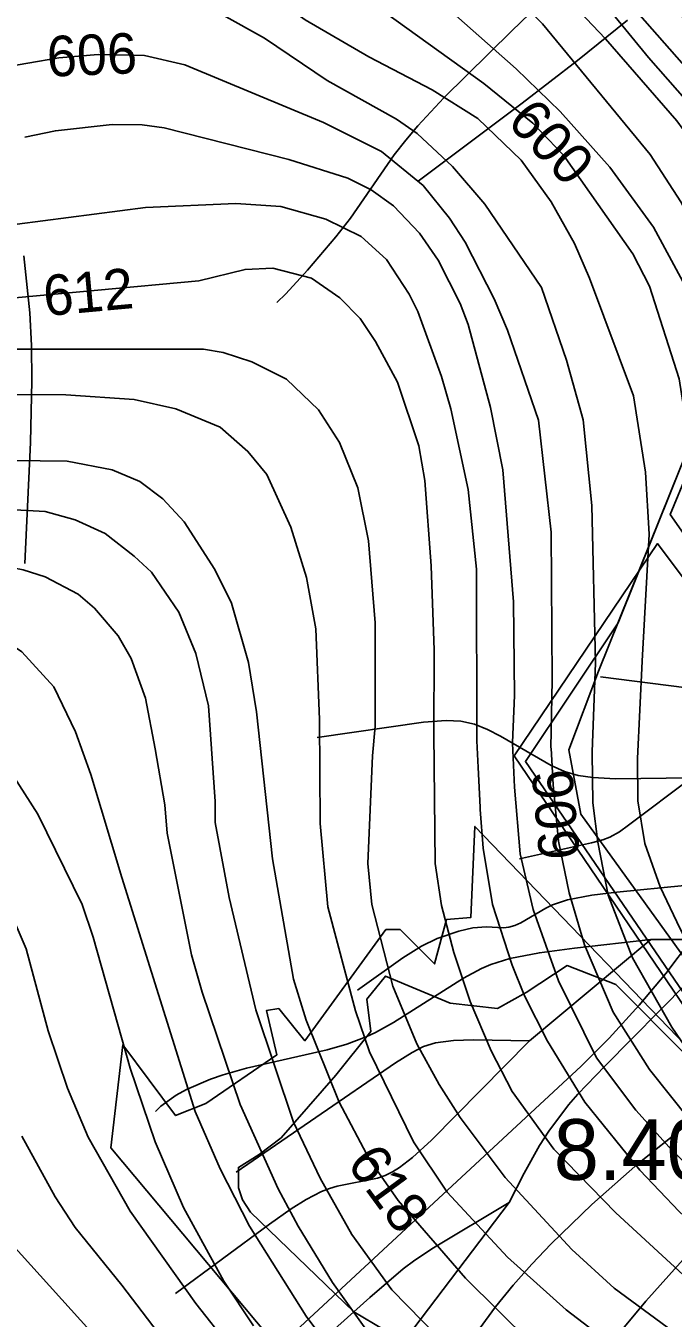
# Model space of a CAD drawing. Extents: x -709584 to -702006, y -1161789 to -1157496.
# Drawn here: x -708051.5 to -707891.5, y -1159575.6 to -1159256.1 of the extents above; entities that cross this region are included whole.
import ezdxf

# ---------------------------------------------------------------- set-up
doc = ezdxf.new("R2010")
doc.units = 0
for name, color, linetype in [('102_obvod PÚ', 7, 'Continuous'), ('120_vrstevnice hlavní', 7, 'Continuous'), ('121_vrstevnice hlavní_popis', 7, 'Continuous'), ('122_vrstevnice základní', 7, 'Continuous'), ('408_BPEJ_linie', 7, 'Continuous'), ('409_BPEJ_popis', 7, 'Continuous'), ('411_akumulovaný odtok', 7, 'Continuous'), ('419_LPIS PB', 7, 'Continuous')]:
    doc.layers.add(name, color=color, linetype=linetype)

msp = doc.modelspace()

# ---------------------------------------------------------------- linework, layer by layer
at = {"layer": '102_obvod PÚ'}
msp.add_lwpolyline([(-707780.62, -1159589.13), (-707816.59, -1159548.02), (-707834.29, -1159540.67), (-707845.93, -1159545.26), (-707869.14, -1159519.09), (-707875.64, -1159517.8), (-707930.8, -1159436.52), (-707895.4, -1159384.07), (-707886.56, -1159395.85), (-707881.63, -1159392.07), (-707892.19, -1159376.87), (-707879.13, -1159345.25), (-707880.85, -1159325.27), (-707872.36, -1159300.51), (-707864.36, -1159294.8), (-707815.84, -1159358.53), (-707791.08, -1159387.78), (-707809.35, -1159354.82), (-707828.68, -1159315.5), (-707849.57, -1159270.84), (-707863.85, -1159284.47), (-707886.77, -1159258.66), (-707894.98, -1159242.32)], dxfattribs=at)
at = {"layer": '120_vrstevnice hlavní'}
for points in [[(-707842.05, -1159330.03), (-707850.89, -1159310.21), (-707856.39, -1159300.65), (-707860.67, -1159294.5), (-707886.32, -1159268.74), (-707899.75, -1159253.46), (-707914.89, -1159231.31), (-707935.61, -1159197.02), (-707953.75, -1159168.74), (-707963.18, -1159151.59), (-707971.32, -1159134.45), (-707976.61, -1159120.74), (-707991.47, -1159076.16), (-707996.9, -1159062.45), (-708006.47, -1159041.87), (-708012.9, -1159031.59), (-708021.04, -1159020.59), (-708028.33, -1159012.44), (-708057.61, -1158984.3)], [(-708052.47, -1159119.16), (-708045.9, -1159125.02), (-708040.47, -1159132.45), (-708035.9, -1159139.88), (-708025.33, -1159162.17), (-708014.33, -1159189.02), (-708007.04, -1159205.03), (-708002.47, -1159213.03), (-707992.9, -1159225.88), (-707980.75, -1159238.6), (-707968.47, -1159248.6), (-707938.32, -1159270.31), (-707926.18, -1159280.17), (-707918.61, -1159288.03), (-707901.46, -1159312.46), (-707897.32, -1159320.46), (-707890.01, -1159343.4), (-707888.28, -1159354.49), (-707886.52, -1159378.36), (-707886.98, -1159410.93), (-707888.63, -1159438.56)], [(-707940.06, -1159432.31), (-707940.12, -1159390.45), (-707942.18, -1159370.75), (-707946.46, -1159350.75), (-707948.75, -1159342.75), (-707954.61, -1159326.75), (-707956.75, -1159322.46), (-707962.32, -1159313.89), (-707968.61, -1159308.17), (-707977.32, -1159303.89), (-707988.47, -1159300.74), (-707999.61, -1159300.03), (-708021.9, -1159301.03), (-708072.76, -1159307.6)], [(-708006.36, -1159424.2), (-708009.48, -1159411.26), (-708013.71, -1159401.03), (-708020.47, -1159391.18), (-708024.76, -1159387.18), (-708031.9, -1159381.61), (-708039.33, -1159378.18), (-708046.76, -1159376.18), (-708054.19, -1159375.75), (-708072.76, -1159376.03), (-708087.62, -1159375.03), (-708105.04, -1159371.89), (-708125.62, -1159365.46), (-708142.76, -1159362.32), (-708156.48, -1159361.46), (-708170.19, -1159361.75), (-708187.33, -1159366.03), (-708197.62, -1159371.75), (-708206.77, -1159378.39), (-708217.52, -1159389.17), (-708225.11, -1159397.44)], [(-708006.36, -1159424.2), (-708004.7, -1159447.81), (-708004.74, -1159453.04), (-708001.27, -1159471.56), (-707994.62, -1159499.33), (-707985.36, -1159527.1), (-707978.71, -1159540.99), (-707970.9, -1159554.87), (-707961.06, -1159568.61), (-707949.64, -1159580.19)], [(-707939.16, -1159449.84), (-707938.45, -1159459.36), (-707936.18, -1159473.29), (-707931.27, -1159488.34), (-707928.23, -1159495.86), (-707922.59, -1159507.14), (-707913.33, -1159522.19), (-707899.73, -1159538.96), (-707890.04, -1159549.23), (-707875.43, -1159562.69), (-707860.1, -1159574.69), (-707833.2, -1159597.54)], [(-707927.94, -1159703.28), (-707930.25, -1159687.08), (-707932.52, -1159676.93), (-707935.03, -1159670.88), (-707938.93, -1159663.07), (-707946.89, -1159652.07), (-707954.84, -1159643.4), (-707993.75, -1159609.84), (-708003.73, -1159598.99), (-708027.74, -1159567.46), (-708039.32, -1159553.14), (-708044.23, -1159545.62), (-708052.48, -1159530.57)]]:
    msp.add_lwpolyline(points, dxfattribs=at)
for points in [[(-708006.36, -1159424.2), (-708006.36, -1159424.2)], [(-707940.06, -1159432.31), (-707940.06, -1159432.31)], [(-707940.06, -1159432.31), (-707939.16, -1159449.84)]]:
    msp.add_open_spline(points, degree=1, dxfattribs=at)
at = {"layer": '122_vrstevnice základní'}
for points in [[(-708054.47, -1158997.73), (-708049.33, -1159003.73), (-708033.47, -1159025.02), (-708025.75, -1159037.87), (-708019.76, -1159049.61), (-708005.33, -1159087.88), (-707991.04, -1159119.88), (-707983.47, -1159133.88), (-707977.18, -1159147.88), (-707954.75, -1159185.88), (-707928.75, -1159223.88), (-707916.32, -1159241.03), (-707897.6, -1159263.89), (-707880.32, -1159283.6), (-707872.18, -1159293.89), (-707864.54, -1159306.3), (-707859.39, -1159315.69), (-707853.89, -1159329.52), (-707849.83, -1159344.16)], [(-707867.58, -1159317.94), (-707874.1, -1159305.66), (-707884.32, -1159288.17), (-707890.6, -1159279.6), (-707908.18, -1159259.31), (-707946.32, -1159219.17), (-707959.32, -1159202.74), (-707968.75, -1159188.45), (-707977.9, -1159172.74), (-707984.32, -1159159.88), (-707995.04, -1159135.59), (-708003.47, -1159119.88), (-708017.18, -1159099.02), (-708026.47, -1159087.16), (-708034.47, -1159075.3), (-708040.04, -1159062.45), (-708042.04, -1159055.3), (-708045.18, -1159038.16), (-708048.47, -1159028.16), (-708053.18, -1159019.59)], [(-707860.77, -1159442.01), (-707862.06, -1159427.77), (-707863.48, -1159401.14), (-707865.61, -1159375.43), (-707869.07, -1159351.37), (-707873.18, -1159336.46), (-707883.32, -1159311.6), (-707889.6, -1159299.6), (-707897.18, -1159287.89), (-707923.75, -1159255.6), (-707949.61, -1159229.6), (-707959.32, -1159218.74), (-707976.75, -1159196.74), (-707987.61, -1159180.74), (-707991.9, -1159172.74), (-708005.9, -1159140.74), (-708012.47, -1159128.74), (-708042.47, -1159084.73), (-708054.04, -1159065.88)], [(-708057.04, -1159092.16), (-708048.04, -1159101.31), (-708032.47, -1159121.88), (-708019.9, -1159143.02), (-708006.18, -1159171.59), (-707999.04, -1159188.74), (-707992.18, -1159201.6), (-707985.18, -1159212.74), (-707970.04, -1159229.6), (-707946.61, -1159252.31), (-707930.32, -1159266.74), (-707919.46, -1159277.31), (-707907.18, -1159291.03), (-707896.32, -1159305.89), (-707886.32, -1159324.46), (-707880.89, -1159338.46), (-707876.5, -1159361.48), (-707874.74, -1159387.24), (-707874.05, -1159419.86), (-707873.91, -1159440.39)], [(-707900.29, -1159437.18), (-707899.15, -1159413.19), (-707897.42, -1159381.75), (-707898.3, -1159366.41), (-707901.32, -1159347.6), (-707912.18, -1159318.46), (-707915.89, -1159309.89), (-707921.61, -1159299.6), (-707929.04, -1159289.31), (-707939.75, -1159279.03), (-707951.04, -1159271.89), (-707966.75, -1159263.74), (-707982.47, -1159254.6), (-707989.18, -1159249.74), (-708000.18, -1159239.88), (-708008.33, -1159229.6), (-708026.33, -1159202.17), (-708037.33, -1159183.31), (-708043.18, -1159174.74), (-708048.33, -1159170.02), (-708053.61, -1159167.74)], [(-708056.19, -1159239.74), (-708046.18, -1159239.46), (-708041.04, -1159239.88), (-708030.18, -1159242.88), (-708009.61, -1159250.31), (-708002.75, -1159253.46), (-707992.47, -1159259.17), (-707977.04, -1159269.6), (-707959.89, -1159279.17), (-707954.75, -1159282.74), (-707946.04, -1159290.89), (-707938.04, -1159300.17), (-707924.04, -1159320.75), (-707917.83, -1159338.72), (-707913.71, -1159353.53), (-707911.62, -1159374.65), (-707910.68, -1159413.59), (-707911.48, -1159435.56)], [(-707921.69, -1159434.56), (-707921.39, -1159417.88), (-707921.64, -1159381.28), (-707924.75, -1159353.6), (-707932.46, -1159331.32), (-707935.75, -1159323.6), (-707942.89, -1159309.6), (-707946.75, -1159303.6), (-707953.32, -1159295.6), (-707963.61, -1159287.17), (-707977.9, -1159280.03), (-708012.18, -1159265.74), (-708022.18, -1159263.46), (-708033.61, -1159263.17), (-708043.33, -1159264.03), (-708058.76, -1159266.6)], [(-708051.76, -1159283.6), (-708044.18, -1159282.03), (-708030.18, -1159280.46), (-708022.76, -1159280.6), (-708017.33, -1159281.31), (-707986.47, -1159289.17), (-707971.9, -1159293.74), (-707966.18, -1159296.6), (-707960.61, -1159300.6), (-707954.18, -1159307.31), (-707949.61, -1159314.03), (-707944.18, -1159324.75), (-707942.18, -1159329.89), (-707936.61, -1159350.46), (-707933.61, -1159365.89), (-707930.96, -1159398.52), (-707930.74, -1159421.66), (-707931.23, -1159433.23)], [(-707950.69, -1159431.01), (-707950.61, -1159410.46), (-707951.32, -1159389.61), (-707952.89, -1159368.46), (-707954.32, -1159359.89), (-707959.61, -1159344.17), (-707965.04, -1159334.17), (-707968.9, -1159328.46), (-707973.9, -1159323.32), (-707980.9, -1159318.46), (-707990.47, -1159316.03), (-707997.33, -1159316.31), (-708008.75, -1159319.17), (-708058.76, -1159323.74)], [(-708067.61, -1159336.03), (-708007.61, -1159336.03), (-708002.75, -1159336.89), (-707995.61, -1159339.17), (-707987.04, -1159343.46), (-707979.2, -1159351.05), (-707973.99, -1159359.12), (-707969.43, -1159370.32), (-707966.82, -1159383.39), (-707965.19, -1159403.65), (-707965.17, -1159429.24)], [(-708237.32, -1159395.95), (-708230.54, -1159385.25), (-708221.75, -1159375.45), (-708212.63, -1159367.61), (-708198.19, -1159358.18), (-708191.33, -1159354.89), (-708187.19, -1159353.75), (-708187.05, -1159353.32), (-708175.05, -1159350.6), (-708165.05, -1159349.46), (-708157.05, -1159349.46), (-708145.05, -1159350.6), (-708132.19, -1159353.17), (-708110.76, -1159358.75), (-708081.33, -1159363.18), (-708041.33, -1159363.75), (-708030.18, -1159365.89), (-708023.33, -1159368.75), (-708017.61, -1159373.03), (-708012.33, -1159378.75), (-708004.75, -1159390.46), (-708000.69, -1159398.78), (-707996.45, -1159413.48), (-707994.48, -1159425.66)], [(-707978.94, -1159427.55), (-707979.85, -1159405.18), (-707982.13, -1159392.44), (-707986.03, -1159380.02), (-707991.9, -1159367.03), (-707996.61, -1159361.32), (-708003.47, -1159355.32), (-708014.47, -1159350.75), (-708024.76, -1159348.46), (-708041.61, -1159347.32), (-708068.04, -1159347.17)], [(-708021.96, -1159422.29), (-708025.43, -1159412.46), (-708028.69, -1159406.91), (-708034.55, -1159400.05), (-708038.61, -1159396.61), (-708046.76, -1159392.32), (-708052.19, -1159390.61), (-708062.47, -1159388.61), (-708083.04, -1159387.03), (-708095.04, -1159384.89), (-708129.33, -1159376.89), (-708146.48, -1159374.6), (-708155.05, -1159374.18), (-708165.33, -1159374.6), (-708175.62, -1159376.32), (-708180.76, -1159377.75), (-708189.32, -1159380.9), (-708199.09, -1159386.13), (-708206.9, -1159391.03), (-708216.45, -1159398.5)], [(-708204.96, -1159399.91), (-708197.73, -1159394.95), (-708193.76, -1159392.89), (-708187.91, -1159390.32), (-708181.05, -1159388.61), (-708167.33, -1159387.32), (-708150.76, -1159387.18), (-708141.9, -1159387.89), (-708128.19, -1159390.46), (-708105.9, -1159397.18), (-708080.19, -1159402.61), (-708067.61, -1159403.32), (-708060.28, -1159405.6), (-708052.46, -1159410.83), (-708044.57, -1159419.53)], [(-708044.57, -1159419.53), (-708039.19, -1159430.66), (-708035.41, -1159441.18), (-708027.74, -1159466.64), (-708009.66, -1159524.5), (-708003.44, -1159538.67), (-707996.21, -1159552.85), (-707982.18, -1159575.12), (-707974.66, -1159585.25)], [(-707967.43, -1159578.31), (-707975.67, -1159566.74), (-707984.21, -1159552.85), (-707989.12, -1159543.59), (-707998.53, -1159522.76), (-708007.93, -1159494.99), (-708010.53, -1159485.73), (-708016.6, -1159455.65), (-708017.18, -1159448.71), (-708019.5, -1159434.82), (-708021.96, -1159422.29)], [(-707994.48, -1159425.66), (-707990.57, -1159462.01), (-707985.36, -1159491.81), (-707982.18, -1159501.93), (-707974.08, -1159522.19), (-707966.56, -1159536.36), (-707959.47, -1159546.49), (-707942.84, -1159565.72), (-707926.78, -1159581.63)], [(-707978.94, -1159427.56), (-707978.78, -1159453.33), (-707976.83, -1159473.87), (-707970.03, -1159499.62), (-707966.56, -1159509.75), (-707955.71, -1159532.02), (-707947.32, -1159544.46), (-707932.42, -1159560.52), (-707917.96, -1159573.53), (-707885.41, -1159598.41)], [(-707888.59, -1159581.05), (-707906.1, -1159568.18), (-707916.51, -1159558.64), (-707933, -1159540.84), (-707944.14, -1159525.95), (-707949.35, -1159517.84), (-707954.84, -1159507.72), (-707960.77, -1159493.54), (-707965.98, -1159473.29), (-707966.99, -1159463.17), (-707965.83, -1159436.55), (-707965.17, -1159429.24)], [(-707950.69, -1159431.01), (-707950.36, -1159463.17), (-707948.77, -1159473.58), (-707945.73, -1159485.16), (-707941.68, -1159497.31), (-707936.47, -1159509.46), (-707931.27, -1159519.58), (-707921, -1159533.76), (-707905.66, -1159549.52), (-707889.03, -1159564.85), (-707868.63, -1159581.2)], [(-707884.05, -1159541.59), (-707892.5, -1159533.29), (-707900.73, -1159524.17), (-707910.4, -1159511.18), (-707919.83, -1159492.18), (-707926.13, -1159474.56), (-707929.29, -1159460.82), (-707930.73, -1159444.34), (-707931.22, -1159433.39)], [(-707921.66, -1159434.7), (-707921.12, -1159443.73), (-707919.8, -1159457.62), (-707917.18, -1159470.4)], [(-707891.78, -1159503.62), (-707901.52, -1159486.51), (-707907.52, -1159471.02), (-707910.1, -1159457.91), (-707911.32, -1159448.2), (-707911.48, -1159435.81)], [(-707900.29, -1159437.22), (-707900.24, -1159447.69), (-707898.51, -1159458.25), (-707894.74, -1159468.98), (-707889.77, -1159479.36), (-707882.92, -1159492.47), (-707869.98, -1159509.14), (-707852.83, -1159527.44), (-707838.64, -1159540.16), (-707823.91, -1159552.4), (-707809.62, -1159564.25), (-707799.71, -1159574.26), (-707789.84, -1159586.1)], [(-707995.2, -1159577.44), (-708002.58, -1159566.45), (-708012.56, -1159548.22), (-708019.5, -1159532.02), (-708025.72, -1159513.79), (-708034.83, -1159481.4), (-708037.58, -1159473.29), (-708048.57, -1159451.02), (-708054.94, -1159440.89)], [(-707919.12, -1159700.68), (-707922.88, -1159674.64), (-707926.64, -1159662.78), (-707931.12, -1159654.25), (-707938.21, -1159644.26), (-707947.18, -1159634.57), (-707970.61, -1159615.48), (-707992.88, -1159593.06), (-708009.52, -1159571.94), (-708025.72, -1159549.09), (-708036.13, -1159530.86), (-708041.2, -1159518.71), (-708045.97, -1159504.54), (-708051.46, -1159484.29), (-708058.7, -1159467.51)], [(-707917.18, -1159470.4), (-707913.44, -1159483.27), (-707906.31, -1159499.91), (-707897.31, -1159514.07), (-707887.31, -1159526.71), (-707871.79, -1159540.12), (-707839.93, -1159564.01), (-707828.2, -1159574.03), (-707816.17, -1159586.22)], [(-707813.07, -1159578.68), (-707825.61, -1159566.64), (-707841.15, -1159553.22), (-707861.12, -1159537.61), (-707871.7, -1159528.78), (-707882.41, -1159517.43), (-707891.78, -1159503.62)], [(-708071.86, -1159538.67), (-708035.7, -1159578.6)]]:
    msp.add_lwpolyline(points, dxfattribs=at)
for points in [[(-708044.57, -1159419.53), (-708044.57, -1159419.53)], [(-708021.96, -1159422.29), (-708021.96, -1159422.29)], [(-707994.48, -1159425.66), (-707994.48, -1159425.66)], [(-707978.94, -1159427.55), (-707978.94, -1159427.56)], [(-707965.17, -1159429.24), (-707965.17, -1159429.24)], [(-707950.69, -1159431.01), (-707950.69, -1159431.01)], [(-707931.22, -1159433.39), (-707931.23, -1159433.23)], [(-707921.69, -1159434.57), (-707921.69, -1159434.56)], [(-707911.48, -1159435.81), (-707911.48, -1159435.56)], [(-707900.29, -1159437.22), (-707900.29, -1159437.18)]]:
    msp.add_open_spline(points, degree=1, dxfattribs=at)
at = {"layer": '408_BPEJ_linie'}
msp.add_lwpolyline([(-707877.8, -1159340.96), (-707887.1, -1159358.9), (-707905.11, -1159403.66), (-707928, -1159438), (-707874, -1159517), (-707877.5, -1159519.5), (-707940.5, -1159454), (-707941.5, -1159476.5), (-707947.5, -1159477), (-707950.5, -1159488), (-707959, -1159479.5), (-707962.5, -1159479.5), (-707982.5, -1159507), (-707989, -1159499), (-707992, -1159499.5), (-707989.5, -1159510.5), (-708007, -1159522.5), (-708014.5, -1159525.5), (-708027.5, -1159508), (-708030.5, -1159533.5), (-707991.5, -1159580)], dxfattribs=at)
at = {"layer": '411_akumulovaný odtok'}
for p, q in [((-707909.49, -1159417), (-707831.99, -1159427)), ((-707926.99, -1159507), (-707896.99, -1159482)), ((-707896.99, -1159482), (-707886.99, -1159482)), ((-707979.49, -1159609.5), (-707931.99, -1159547))]:
    msp.add_line(p, q, dxfattribs=at)
for points in [[(-707989.49, -1159324.5), (-707987.25, -1159322.35), (-707981.86, -1159316.53), (-707974.87, -1159308.28), (-707971.27, -1159303.63), (-707960.42, -1159288.01), (-707957.58, -1159284.34), (-707954.57, -1159280.79), (-707948.18, -1159273.92), (-707931.35, -1159257.31), (-707821.99, -1159152)], [(-707954.49, -1159294.5), (-707928.84, -1159275.22), (-707915.12, -1159264.65), (-707902.77, -1159254.71)], [(-708051.72, -1159388.99), (-708050.37, -1159359.14), (-708050.03, -1159343.83), (-708050.11, -1159335.11), (-708050.56, -1159327.06), (-708051.97, -1159312.92)], [(-707979.49, -1159432), (-707953.19, -1159428.26), (-707947.63, -1159427.84), (-707944.01, -1159427.96), (-707940.59, -1159428.71), (-707937.35, -1159430.04), (-707934.18, -1159431.7), (-707921.61, -1159438.94), (-707918.38, -1159440.41), (-707914.96, -1159441.42), (-707911.35, -1159441.94), (-707905.77, -1159442.21), (-707886.99, -1159442)], [(-707929.49, -1159462), (-707911.65, -1159458.1), (-707908.9, -1159457.33), (-707907.15, -1159456.66), (-707904.78, -1159455.31), (-707902.52, -1159453.73), (-707886.99, -1159442)], [(-707931.99, -1159547), (-707928.36, -1159539.71), (-707924.49, -1159532.88), (-707922.23, -1159529.35), (-707917.37, -1159522.88), (-707915.07, -1159520.24), (-707908.42, -1159513.28), (-707888.03, -1159492.72), (-707878.79, -1159483.81), (-707873.96, -1159479.63), (-707871.44, -1159477.69), (-707866.4, -1159474.38), (-707861.13, -1159471.41), (-707852.99, -1159467.39), (-707847.44, -1159465.05), (-707841.78, -1159463.2), (-707829.21, -1159460.53), (-707822.47, -1159458.56), (-707819.47, -1159457.31), (-707816.89, -1159455.95), (-707813.23, -1159453.38), (-707812.27, -1159452.48), (-707811.99, -1159452)], [(-707969.49, -1159494.5), (-707958.33, -1159486.48), (-707953.7, -1159483.58), (-707949.86, -1159481.7), (-707944.5, -1159479.89), (-707940.97, -1159479.12), (-707937.61, -1159478.83), (-707933.46, -1159479.06), (-707932.14, -1159478.94), (-707930.65, -1159478.53), (-707929.16, -1159477.87), (-707923, -1159474.24), (-707921.33, -1159473.42), (-707917.61, -1159472.17), (-707911.62, -1159471.01), (-707905.43, -1159470.23), (-707871.99, -1159467)], [(-708039.49, -1159629.5), (-707914.24, -1159513.29), (-707907.28, -1159506.33), (-707899.87, -1159498.23), (-707893.34, -1159490.36), (-707886.99, -1159482)], [(-708019.49, -1159524.5), (-708018.15, -1159523.14), (-708014.32, -1159520.42), (-708011.76, -1159519.03), (-708005.82, -1159516.5), (-708002.71, -1159515.44), (-707996.94, -1159513.81), (-707976.99, -1159509.22), (-707972.12, -1159507.81), (-707967.39, -1159506.06), (-707965.1, -1159504.98), (-707960.64, -1159502.51), (-707943.32, -1159491.53), (-707938.86, -1159489.15), (-707936.55, -1159488.15), (-707931.87, -1159486.69), (-707924.55, -1159485.26), (-707915.9, -1159484.11), (-707896.99, -1159482)], [(-707999.49, -1159539.5), (-707960.16, -1159512.47), (-707956.03, -1159509.87), (-707953.19, -1159508.43), (-707950.28, -1159507.48), (-707945.77, -1159506.9), (-707940.81, -1159506.77), (-707926.99, -1159507)], [(-708014.49, -1159569.5), (-707991.31, -1159552.33), (-707985.9, -1159548.54), (-707982.23, -1159546.23), (-707978.44, -1159544.27), (-707976.47, -1159543.51), (-707974.51, -1159542.96), (-707964.55, -1159540.96), (-707962.67, -1159540.31), (-707960.88, -1159539.43), (-707959.17, -1159538.36), (-707955.92, -1159535.84), (-707951.24, -1159531.55), (-707926.99, -1159507)], [(-707939.45, -1159578.28), (-707935.37, -1159572.76), (-707931, -1159567.42), (-707926.39, -1159562.24), (-707921.61, -1159557.18), (-707911.62, -1159547.44), (-707900.22, -1159537.42), (-707888.44, -1159528.01)], [(-707949.49, -1159629.5), (-707926.09, -1159609.49), (-707920.91, -1159604.77), (-707917.72, -1159601.5), (-707914.94, -1159598.03), (-707913.82, -1159596.18), (-707913.04, -1159594.52), (-707910.37, -1159587.63), (-707908.22, -1159583.83), (-707905.61, -1159580.19), (-707898.24, -1159571.4), (-707871.99, -1159542)], [(-708004.49, -1159604.5), (-707966.51, -1159570.47), (-707958.23, -1159563.37), (-707955.32, -1159561.21), (-707950.76, -1159558.22), (-707931.99, -1159547)]]:
    msp.add_lwpolyline(points, dxfattribs=at)
at = {"layer": '419_LPIS PB'}
for points in [[(-707884.9, -1159491.8), (-707914.3, -1159451), (-707917.28, -1159435.11), (-707909.92, -1159415.63), (-707887.1, -1159358.9)], [(-707962.9, -1159578.5), (-707970.41, -1159573.98), (-707995.95, -1159549.37), (-707997.95, -1159546.36), (-707998.95, -1159543.34), (-707998.95, -1159538.32), (-707993.8, -1159535.1), (-707988.4, -1159531), (-707974.9, -1159515.5), (-707966.2, -1159504.7), (-707967.2, -1159496.7), (-707962.6, -1159491), (-707946.6, -1159497.7), (-707934.9, -1159499), (-707927.8, -1159495.1), (-707917.7, -1159488.4), (-707905.7, -1159493.1), (-707888.4, -1159510.4)]]:
    msp.add_lwpolyline(points, dxfattribs=at)

# ---------------------------------------------------------------- texts
at = {"layer": '121_vrstevnice hlavní_popis'}
for s, rotation, p in [('606', 2.3616, (-708046.13, -1159268.69)), ('600', 313.1204, (-707932.85, -1159280)), ('612', 5.223, (-708046.75, -1159327.87)), ('606', 95.069, (-707914.54, -1159461.8)), ('618', 306.2673, (-707972.38, -1159537.4))]:
    msp.add_text(s, height=10, rotation=rotation, dxfattribs=at).set_placement(p)
at = {"layer": '409_BPEJ_popis'}
msp.add_text('8.40.68', height=15, dxfattribs=at).set_placement((-707921, -1159541.39))

doc.saveas('drawing.dxf')
